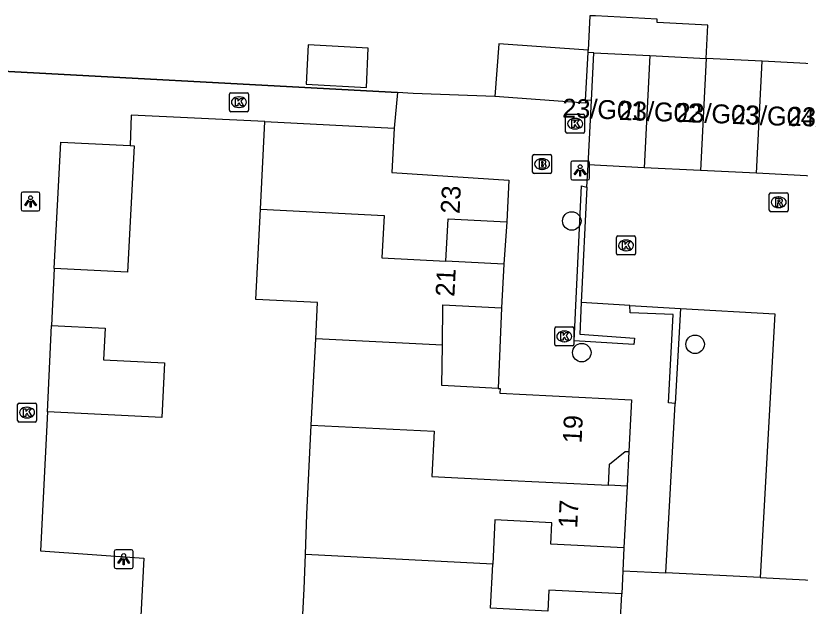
# Model space of a CAD drawing. Extents: x 162990 to 165007, y 383433 to 384336.
# Drawn here: x 164363.36 to 164404.85, y 383840 to 383871.22 of the extents above; entities that cross this region are included whole.
import ezdxf

# ---------------------------------------------------------------- set-up
doc = ezdxf.new("R2010")
doc.units = 0
for name, color, linetype in [('IMGEO_Boom', 7, 'Continuous'), ('IMGEO_Brandkraan', 7, 'Continuous'), ('IMGEO_Kolk', 7, 'Continuous'), ('IMGEO_Lichtpunt', 7, 'Continuous'), ('IMGEO_Muur', 7, 'Continuous'), ('IMGEO_Pand', 7, 'Continuous'), ('IMGEO_Pand_nummerreeks', 7, 'Continuous'), ('IMGEO_Rijbaan_lokaal_open', 7, 'Continuous'), ('IMGEO_Rioolput', 7, 'Continuous'), ('IMGEO_Voetpad_open', 7, 'Continuous')]:
    doc.layers.add(name, color=color, linetype=linetype)

msp = doc.modelspace()

# ---------------------------------------------------------------- linework, layer by layer
at = {"layer": 'IMGEO_Boom'}
for centre in [(164392.764, 383860.369), (164399.286, 383853.849), (164393.294, 383853.409)]:
    msp.add_circle(centre, 0.489, dxfattribs=at)
at = {"layer": 'IMGEO_Brandkraan'}
for p, q in [((164390.693, 383862.951), (164390.693, 383863.803)), ((164390.768, 383863.877), (164391.62, 383863.877)), ((164391.181, 383863.657), (164391.206, 383863.657)), ((164391.694, 383863.803), (164391.694, 383862.951)), ((164391.62, 383862.877), (164390.768, 383862.877)), ((164391.204, 383863.097), (164391.179, 383863.097))]:
    msp.add_line(p, q, dxfattribs=at)
for points in [[(164390.693, 383862.951), (164390.693, 383863.803)], [(164390.768, 383863.877), (164391.62, 383863.877)], [(164391.041, 383863.577), (164391.041, 383863.177), (164391.254, 383863.177)], [(164391.272, 383863.577), (164391.041, 383863.577)], [(164391.694, 383863.803), (164391.694, 383862.951)], [(164391.22, 383863.496), (164391.166, 383863.496), (164391.166, 383863.42)], [(164391.166, 383863.42), (164391.219, 383863.42)], [(164391.228, 383863.344), (164391.166, 383863.344), (164391.166, 383863.263)], [(164391.166, 383863.263), (164391.228, 383863.263)], [(164391.62, 383862.877), (164390.768, 383862.877)]]:
    msp.add_lwpolyline(points, dxfattribs=at)
for centre, radius, start, end in [((164390.77, 383863.801), 0.0765, 91.552, 178.448), ((164390.77, 383863.801), 0.0765, 91.552, 178.448), ((164391.276, 383863.432), 0.145, 59.4692, 91.5367), ((164391.301, 383863.479), 0.0922, 285.5137, 58.1501), ((164391.618, 383863.801), 0.0765, 1.552, 88.448), ((164391.618, 383863.801), 0.0765, 1.552, 88.448), ((164391.221, 383863.458), 0.0379, 267.8285, 90.9355), ((164391.229, 383863.303), 0.0404, 269.8759, 90.5077), ((164391.26, 383863.428), 0.251, 268.6676, 293.5347), ((164391.306, 383863.287), 0.105, 301.3115, 78.989), ((164390.77, 383862.953), 0.0765, 181.552, 268.448), ((164390.77, 383862.953), 0.0765, 181.552, 268.448), ((164391.618, 383862.953), 0.0765, 271.552, 358.448), ((164391.618, 383862.953), 0.0765, 271.552, 358.448)]:
    msp.add_arc(centre, radius, start, end, dxfattribs=at)
for centre, major_axis, ratio, start_param, end_param in [((164391.18, 383863.377), (-0.387, 0.002), 0.722429, 4.712389, 7.853982), ((164391.205, 383863.377), (-0.39, 0.002), 0.717154, 1.570796, 4.712389)]:
    msp.add_ellipse(centre, major_axis=major_axis, ratio=ratio, start_param=start_param, end_param=end_param, dxfattribs=at)
at = {"layer": 'IMGEO_Kolk'}
for p, q in [((164374.664, 383866.219), (164374.664, 383867.071)), ((164374.739, 383867.145), (164375.591, 383867.145)), ((164375.152, 383866.925), (164375.177, 383866.925)), ((164375.665, 383867.071), (164375.665, 383866.219)), ((164375.591, 383866.145), (164374.739, 383866.145)), ((164375.175, 383866.365), (164375.15, 383866.365)), ((164392.439, 383865.083), (164392.439, 383865.935)), ((164392.514, 383866.009), (164393.366, 383866.009)), ((164392.927, 383865.789), (164392.952, 383865.789)), ((164393.44, 383865.935), (164393.44, 383865.083)), ((164392.95, 383865.229), (164392.925, 383865.229)), ((164393.366, 383865.009), (164392.514, 383865.009)), ((164395.131, 383858.65), (164395.131, 383859.502)), ((164395.206, 383859.576), (164396.058, 383859.576)), ((164396.132, 383859.502), (164396.132, 383858.65)), ((164395.619, 383859.356), (164395.644, 383859.356)), ((164396.058, 383858.576), (164395.206, 383858.576)), ((164395.642, 383858.796), (164395.617, 383858.796)), ((164391.869, 383853.842), (164391.869, 383854.694)), ((164391.944, 383854.768), (164392.796, 383854.768)), ((164392.357, 383854.548), (164392.382, 383854.548)), ((164392.87, 383854.694), (164392.87, 383853.842)), ((164392.796, 383853.768), (164391.944, 383853.768)), ((164392.38, 383853.988), (164392.355, 383853.988)), ((164363.532, 383850.742), (164364.384, 383850.742)), ((164363.457, 383849.816), (164363.457, 383850.668)), ((164363.945, 383850.522), (164363.97, 383850.522)), ((164364.458, 383850.668), (164364.458, 383849.816)), ((164363.968, 383849.962), (164363.943, 383849.962)), ((164364.384, 383849.742), (164363.532, 383849.742))]:
    msp.add_line(p, q, dxfattribs=at)
for points in [[(164374.664, 383866.219), (164374.664, 383867.071)], [(164374.739, 383867.145), (164375.591, 383867.145)], [(164375.665, 383867.071), (164375.665, 383866.219)], [(164374.985, 383866.845), (164375.108, 383866.845), (164375.108, 383866.694), (164375.238, 383866.845), (164375.402, 383866.845), (164375.256, 383866.694), (164375.409, 383866.445), (164375.257, 383866.445), (164375.172, 383866.609), (164375.108, 383866.542), (164375.108, 383866.445), (164374.985, 383866.445), (164374.985, 383866.845)], [(164375.591, 383866.145), (164374.739, 383866.145)], [(164392.439, 383865.083), (164392.439, 383865.935)], [(164392.514, 383866.009), (164393.366, 383866.009)], [(164392.76, 383865.709), (164392.883, 383865.709), (164392.883, 383865.558), (164393.013, 383865.709), (164393.177, 383865.709), (164393.031, 383865.558), (164393.184, 383865.309), (164393.032, 383865.309), (164392.947, 383865.473), (164392.883, 383865.406), (164392.883, 383865.309), (164392.76, 383865.309), (164392.76, 383865.709)], [(164393.44, 383865.935), (164393.44, 383865.083)], [(164393.366, 383865.009), (164392.514, 383865.009)], [(164395.131, 383858.65), (164395.131, 383859.502)], [(164395.206, 383859.576), (164396.058, 383859.576)], [(164396.132, 383859.502), (164396.132, 383858.65)], [(164395.452, 383859.276), (164395.575, 383859.276), (164395.575, 383859.125), (164395.705, 383859.276), (164395.869, 383859.276), (164395.723, 383859.125), (164395.876, 383858.876), (164395.724, 383858.876), (164395.639, 383859.04), (164395.575, 383858.973), (164395.575, 383858.876), (164395.452, 383858.876), (164395.452, 383859.276)], [(164396.058, 383858.576), (164395.206, 383858.576)], [(164391.869, 383853.842), (164391.869, 383854.694)], [(164391.944, 383854.768), (164392.796, 383854.768)], [(164392.19, 383854.468), (164392.313, 383854.468), (164392.313, 383854.317), (164392.443, 383854.468), (164392.607, 383854.468), (164392.461, 383854.317), (164392.614, 383854.068), (164392.462, 383854.068), (164392.377, 383854.232), (164392.313, 383854.165), (164392.313, 383854.068), (164392.19, 383854.068), (164392.19, 383854.468)], [(164392.87, 383854.694), (164392.87, 383853.842)], [(164392.796, 383853.768), (164391.944, 383853.768)], [(164363.532, 383850.742), (164364.384, 383850.742)], [(164363.457, 383849.816), (164363.457, 383850.668)], [(164363.778, 383850.442), (164363.901, 383850.442), (164363.901, 383850.291), (164364.031, 383850.442), (164364.195, 383850.442), (164364.049, 383850.291), (164364.202, 383850.042), (164364.05, 383850.042), (164363.965, 383850.206), (164363.901, 383850.139), (164363.901, 383850.042), (164363.778, 383850.042), (164363.778, 383850.442)], [(164364.458, 383850.668), (164364.458, 383849.816)], [(164364.384, 383849.742), (164363.532, 383849.742)]]:
    msp.add_lwpolyline(points, dxfattribs=at)
for centre, start, end in [((164374.741, 383867.069), 91.552, 178.448), ((164374.741, 383867.069), 91.552, 178.448), ((164375.589, 383867.069), 1.552, 88.448), ((164375.589, 383867.069), 1.552, 88.448), ((164374.741, 383866.221), 181.552, 268.448), ((164374.741, 383866.221), 181.552, 268.448), ((164375.589, 383866.221), 271.552, 358.448), ((164375.589, 383866.221), 271.552, 358.448), ((164392.516, 383865.933), 91.552, 178.448), ((164392.516, 383865.933), 91.552, 178.448), ((164393.364, 383865.933), 1.552, 88.448), ((164393.364, 383865.933), 1.552, 88.448), ((164392.516, 383865.085), 181.552, 268.448), ((164392.516, 383865.085), 181.552, 268.448), ((164393.364, 383865.085), 271.552, 358.448), ((164393.364, 383865.085), 271.552, 358.448), ((164395.208, 383859.5), 91.552, 178.448), ((164395.208, 383859.5), 91.552, 178.448), ((164396.056, 383859.5), 1.552, 88.448), ((164396.056, 383859.5), 1.552, 88.448), ((164395.208, 383858.652), 181.552, 268.448), ((164395.208, 383858.652), 181.552, 268.448), ((164396.056, 383858.652), 271.552, 358.448), ((164396.056, 383858.652), 271.552, 358.448), ((164391.946, 383854.692), 91.552, 178.448), ((164391.946, 383854.692), 91.552, 178.448), ((164392.794, 383854.692), 1.552, 88.448), ((164392.794, 383854.692), 1.552, 88.448), ((164391.946, 383853.844), 181.552, 268.448), ((164391.946, 383853.844), 181.552, 268.448), ((164392.794, 383853.844), 271.552, 358.448), ((164392.794, 383853.844), 271.552, 358.448), ((164363.534, 383850.666), 91.552, 178.448), ((164363.534, 383850.666), 91.552, 178.448), ((164364.382, 383850.666), 1.552, 88.448), ((164364.382, 383850.666), 1.552, 88.448), ((164363.534, 383849.818), 181.552, 268.448), ((164363.534, 383849.818), 181.552, 268.448), ((164364.382, 383849.818), 271.552, 358.448), ((164364.382, 383849.818), 271.552, 358.448)]:
    msp.add_arc(centre, 0.0765, start, end, dxfattribs=at)
for centre, major_axis, ratio, start_param, end_param in [((164375.151, 383866.645), (-0.387, 0.002), 0.722429, 4.712389, 7.853982), ((164375.176, 383866.645), (-0.39, 0.002), 0.717154, 1.570796, 4.712389), ((164392.926, 383865.509), (-0.387, 0.002), 0.722429, 4.712389, 7.853982), ((164392.951, 383865.509), (-0.39, 0.002), 0.717154, 1.570796, 4.712389), ((164395.618, 383859.076), (-0.387, 0.002), 0.722429, 4.712389, 7.853982), ((164395.643, 383859.076), (-0.39, 0.002), 0.717154, 1.570796, 4.712389), ((164392.356, 383854.268), (-0.387, 0.002), 0.722429, 4.712389, 7.853982), ((164392.381, 383854.268), (-0.39, 0.002), 0.717154, 1.570796, 4.712389), ((164363.944, 383850.242), (-0.387, 0.002), 0.722429, 4.712389, 7.853982), ((164363.969, 383850.242), (-0.39, 0.002), 0.717154, 1.570796, 4.712389)]:
    msp.add_ellipse(centre, major_axis=major_axis, ratio=ratio, start_param=start_param, end_param=end_param, dxfattribs=at)
at = {"layer": 'IMGEO_Lichtpunt'}
for p, q in [((164392.708, 383863.44), (164392.708, 383862.633)), ((164392.708, 383863.44), (164392.708, 383862.633)), ((164393.61, 383863.535), (164392.802, 383863.535)), ((164393.61, 383863.535), (164392.802, 383863.535)), ((164393.704, 383862.633), (164393.704, 383863.44)), ((164393.704, 383862.633), (164393.704, 383863.44)), ((164392.802, 383862.539), (164393.61, 383862.539)), ((164392.802, 383862.539), (164393.61, 383862.539)), ((164364.547, 383861.896), (164363.739, 383861.896)), ((164364.547, 383861.896), (164363.739, 383861.896)), ((164363.645, 383861.801), (164363.645, 383860.994)), ((164363.645, 383861.801), (164363.645, 383860.994)), ((164364.641, 383860.994), (164364.641, 383861.801)), ((164364.641, 383860.994), (164364.641, 383861.801)), ((164363.739, 383860.9), (164364.547, 383860.9)), ((164363.739, 383860.9), (164364.547, 383860.9)), ((164368.571, 383842.895), (164368.571, 383842.088)), ((164368.571, 383842.895), (164368.571, 383842.088)), ((164369.473, 383842.99), (164368.665, 383842.99)), ((164369.473, 383842.99), (164368.665, 383842.99)), ((164369.567, 383842.088), (164369.567, 383842.895)), ((164369.567, 383842.088), (164369.567, 383842.895)), ((164368.665, 383841.994), (164369.473, 383841.994)), ((164368.665, 383841.994), (164369.473, 383841.994))]:
    msp.add_line(p, q, dxfattribs=at)
for points in [[(164393.082, 383863.104), (164393.121, 383863.076), (164392.933, 383862.814), (164392.895, 383862.841), (164393.082, 383863.104)], [(164393.184, 383863.056), (164393.231, 383863.056), (164393.231, 383862.734), (164393.184, 383862.734), (164393.184, 383863.056)], [(164393.294, 383863.076), (164393.332, 383863.103), (164393.519, 383862.841), (164393.48, 383862.813), (164393.294, 383863.076)], [(164364.019, 383861.465), (164364.058, 383861.437), (164363.87, 383861.175), (164363.832, 383861.202), (164364.019, 383861.465)], [(164364.231, 383861.437), (164364.269, 383861.464), (164364.456, 383861.202), (164364.417, 383861.174), (164364.231, 383861.437)], [(164364.121, 383861.417), (164364.168, 383861.417), (164364.168, 383861.095), (164364.121, 383861.095), (164364.121, 383861.417)], [(164368.945, 383842.559), (164368.984, 383842.531), (164368.796, 383842.269), (164368.758, 383842.296), (164368.945, 383842.559)], [(164369.047, 383842.511), (164369.094, 383842.511), (164369.094, 383842.189), (164369.047, 383842.189), (164369.047, 383842.511)], [(164369.157, 383842.531), (164369.195, 383842.558), (164369.382, 383842.296), (164369.343, 383842.268), (164369.157, 383842.531)]]:
    msp.add_lwpolyline(points, dxfattribs=at)
for centre in [(164393.207, 383863.238), (164364.144, 383861.599), (164369.07, 383842.693)]:
    msp.add_circle(centre, 0.0994, dxfattribs=at)
for centre, start, end in [((164392.802, 383863.44), 90, 180), ((164392.802, 383863.44), 90, 180), ((164393.61, 383863.44), 0, 90), ((164393.61, 383863.44), 0, 90), ((164392.802, 383862.633), 180, 270), ((164392.802, 383862.633), 180, 270), ((164393.61, 383862.633), 270, 0), ((164393.61, 383862.633), 270, 360), ((164363.739, 383861.801), 90, 180), ((164363.739, 383861.801), 90, 180), ((164364.547, 383861.801), 0, 90), ((164364.547, 383861.801), 0, 90), ((164363.739, 383860.994), 180, 270), ((164363.739, 383860.994), 180, 270), ((164364.547, 383860.994), 270, 0), ((164364.547, 383860.994), 270, 360), ((164368.665, 383842.895), 90, 180), ((164368.665, 383842.895), 90, 180), ((164369.473, 383842.895), 0, 90), ((164369.473, 383842.895), 0, 90), ((164368.665, 383842.088), 180, 270), ((164368.665, 383842.088), 180, 270), ((164369.473, 383842.088), 270, 0), ((164369.473, 383842.088), 270, 360)]:
    msp.add_arc(centre, 0.0946, start, end, dxfattribs=at)
at = {"layer": 'IMGEO_Muur'}
for points in [[(164360.038, 383868.434), (164383.545, 383867.158)], [(164393.262, 383856.058), (164393.182, 383854.384), (164396.08, 383854.169), (164396.045, 383853.845), (164392.887, 383854.033), (164393.276, 383862.22), (164393.554, 383862.159)], [(164393.554, 383862.159), (164393.262, 383856.058)], [(164395.84, 383855.905), (164398.518, 383855.738)], [(164398.237, 383850.72), (164397.877, 383850.761), (164398.119, 383855.419), (164395.845, 383855.52), (164395.84, 383855.905)], [(164398.518, 383855.738), (164398.237, 383850.72)]]:
    msp.add_lwpolyline(points, dxfattribs=at)
at = {"layer": 'IMGEO_Pand'}
for points in [[(164399.868, 383868.958), (164399.957, 383870.725), (164397.276, 383870.859), (164397.285, 383871.039), (164394.026, 383871.202), (164393.723, 383871.217), (164393.631, 383869.397)], [(164382.005, 383869.508), (164378.83, 383869.68), (164378.725, 383867.594), (164381.9, 383867.422), (164382.005, 383869.508)], [(164393.631, 383869.397), (164388.899, 383869.732), (164388.701, 383866.941)], [(164393.625, 383869.27), (164393.631, 383869.397)], [(164393.499, 383866.751), (164393.625, 383869.27)], [(164393.929, 383869.256), (164393.625, 383869.27)], [(164393.803, 383866.739), (164393.929, 383869.256)], [(164393.929, 383869.256), (164396.898, 383869.107)], [(164396.898, 383869.107), (164396.601, 383863.185)], [(164396.898, 383869.107), (164399.868, 383868.958)], [(164399.868, 383868.958), (164399.571, 383863.036)], [(164402.837, 383868.809), (164399.868, 383868.958)], [(164402.54, 383862.887), (164402.837, 383868.809)], [(164405.806, 383868.66), (164402.837, 383868.809)], [(164393.499, 383866.751), (164393.492, 383866.603), (164388.701, 383866.941)], [(164393.632, 383863.334), (164393.803, 383866.739)], [(164376.296, 383860.997), (164376.531, 383865.622)], [(164376.531, 383865.622), (164383.37, 383865.274)], [(164383.37, 383865.274), (164383.251, 383862.929), (164389.442, 383862.528), (164389.33, 383860.326)], [(164365.397, 383857.856), (164365.737, 383864.54), (164369.412, 383864.353)], [(164369.412, 383864.353), (164369.614, 383864.343), (164369.275, 383857.659), (164365.397, 383857.856)], [(164396.601, 383863.185), (164393.632, 383863.334)], [(164399.571, 383863.036), (164396.601, 383863.185)], [(164402.54, 383862.887), (164399.571, 383863.036)], [(164405.509, 383862.738), (164402.54, 383862.887)], [(164379.222, 383854.142), (164379.319, 383856.056), (164376.053, 383856.222), (164376.296, 383860.997)], [(164376.296, 383860.997), (164382.837, 383860.66), (164382.723, 383858.412), (164386.111, 383858.24)], [(164386.111, 383858.24), (164386.225, 383860.484), (164389.33, 383860.326)], [(164389.166, 383858.083), (164386.111, 383858.24)], [(164389.166, 383858.083), (164389.049, 383855.78)], [(164385.924, 383853.8), (164385.954, 383855.937), (164389.049, 383855.78)], [(164365.032, 383850.289), (164365.252, 383854.851)], [(164365.252, 383854.851), (164368.09, 383854.706), (164368.005, 383853.029), (164371.232, 383852.864), (164371.085, 383849.981), (164365.032, 383850.289)], [(164378.99, 383849.581), (164379.222, 383854.142)], [(164385.924, 383853.8), (164379.222, 383854.142)], [(164388.863, 383851.515), (164385.894, 383851.666), (164385.924, 383853.8)], [(164388.863, 383851.515), (164388.974, 383851.509), (164388.962, 383851.267), (164395.921, 383850.913), (164395.782, 383848.177)], [(164378.677, 383842.746), (164378.751, 383844.868), (164378.99, 383849.581)], [(164378.99, 383849.581), (164385.481, 383849.254), (164385.366, 383846.871), (164388.823, 383846.695), (164394.711, 383846.397)], [(164394.711, 383846.397), (164394.768, 383847.518), (164395.582, 383848.187), (164395.782, 383848.177)], [(164395.687, 383846.347), (164394.711, 383846.397)], [(164395.687, 383846.347), (164395.522, 383843.09)], [(164395.522, 383843.09), (164391.652, 383843.287), (164391.71, 383844.42), (164388.7, 383844.573), (164388.581, 383842.238)], [(164378.373, 383836.172), (164378.614, 383840.926), (164378.677, 383842.746)], [(164388.581, 383842.238), (164378.677, 383842.746)], [(164395.403, 383840.668), (164391.557, 383840.864), (164391.501, 383839.746), (164388.462, 383839.901), (164388.581, 383842.238)], [(164395.238, 383837.428), (164395.403, 383840.668)]]:
    msp.add_lwpolyline(points, dxfattribs=at)
at = {"layer": 'IMGEO_Rijbaan_lokaal_open'}
for points in [[(164393.554, 383862.159), (164393.632, 383863.334)], [(164395.84, 383855.905), (164393.262, 383856.058)], [(164398.518, 383855.738), (164403.51, 383855.458), (164402.729, 383841.517)], [(164402.729, 383841.517), (164408.567, 383841.226)]]:
    msp.add_lwpolyline(points, dxfattribs=at)
at = {"layer": 'IMGEO_Rioolput'}
for p, q in [((164403.207, 383860.931), (164403.207, 383861.783)), ((164403.282, 383861.857), (164404.134, 383861.857)), ((164403.695, 383861.637), (164403.72, 383861.637)), ((164404.208, 383861.783), (164404.208, 383860.931)), ((164403.718, 383861.077), (164403.693, 383861.077)), ((164404.134, 383860.857), (164403.282, 383860.857))]:
    msp.add_line(p, q, dxfattribs=at)
for points in [[(164403.207, 383860.931), (164403.207, 383861.783)], [(164403.282, 383861.857), (164404.134, 383861.857)], [(164403.796, 383861.555), (164403.544, 383861.557), (164403.544, 383861.157)], [(164403.722, 383861.476), (164403.668, 383861.476), (164403.668, 383861.395)], [(164404.208, 383861.783), (164404.208, 383860.931)], [(164403.544, 383861.157), (164403.668, 383861.157), (164403.668, 383861.319), (164403.679, 383861.319)], [(164403.668, 383861.395), (164403.72, 383861.395)], [(164403.726, 383861.29), (164403.797, 383861.157), (164403.937, 383861.157), (164403.872, 383861.283)], [(164404.134, 383860.857), (164403.282, 383860.857)]]:
    msp.add_lwpolyline(points, dxfattribs=at)
for centre, radius, start, end in [((164403.284, 383861.781), 0.0765, 91.552, 178.448), ((164403.284, 383861.781), 0.0765, 91.552, 178.448), ((164403.728, 383861.38), 0.0964, 77.0061, 93.1865), ((164403.742, 383861.437), 0.0378, 276.6634, 79.6772), ((164403.795, 383861.445), 0.109, 350.3612, 89.416), ((164404.132, 383861.781), 0.0765, 1.552, 88.448), ((164404.132, 383861.781), 0.0765, 1.552, 88.448), ((164403.678, 383861.266), 0.0533, 26.0293, 88.6989), ((164403.704, 383861.584), 0.19, 274.7715, 282.9687), ((164403.793, 383861.445), 0.112, 277.5842, 350.9817), ((164403.777, 383861.23), 0.108, 29.5134, 73.7905), ((164403.284, 383860.933), 0.0765, 181.552, 268.448), ((164403.284, 383860.933), 0.0765, 181.552, 268.448), ((164404.132, 383860.933), 0.0765, 271.552, 358.448), ((164404.132, 383860.933), 0.0765, 271.552, 358.448)]:
    msp.add_arc(centre, radius, start, end, dxfattribs=at)
for centre, major_axis, ratio, start_param, end_param in [((164403.694, 383861.357), (-0.387, 0.002), 0.722429, 4.712389, 7.853982), ((164403.719, 383861.357), (-0.39, 0.002), 0.717154, 1.570796, 4.712389)]:
    msp.add_ellipse(centre, major_axis=major_axis, ratio=ratio, start_param=start_param, end_param=end_param, dxfattribs=at)
at = {"layer": 'IMGEO_Voetpad_open'}
for points in [[(164383.545, 383867.158), (164360.038, 383868.434), (164359.573, 383860.805), (164354.249, 383861.056)], [(164383.545, 383867.158), (164383.37, 383865.274)], [(164388.701, 383866.941), (164384.383, 383867.112), (164383.545, 383867.158)], [(164393.803, 383866.739), (164393.499, 383866.751)], [(164376.531, 383865.622), (164369.47, 383865.968), (164369.412, 383864.353)], [(164389.33, 383860.326), (164389.166, 383858.083)], [(164365.397, 383857.856), (164365.252, 383854.851)], [(164389.049, 383855.78), (164388.863, 383851.515)], [(164397.736, 383841.766), (164398.237, 383850.72)], [(164365.032, 383850.289), (164364.676, 383842.928), (164370.131, 383842.554), (164369.116, 383822.901)], [(164395.782, 383848.177), (164395.687, 383846.347)], [(164395.522, 383843.09), (164395.463, 383841.879)], [(164395.463, 383841.879), (164395.403, 383840.668)], [(164395.463, 383841.879), (164397.736, 383841.766)], [(164402.729, 383841.517), (164397.736, 383841.766)]]:
    msp.add_lwpolyline(points, dxfattribs=at)

# ---------------------------------------------------------------- texts
at = {"layer": 'IMGEO_Pand_nummerreeks'}
for s, rotation, p in [('23/G01', 357.9494, (164392.244, 383865.841)), ('23/G02', 357.9494, (164395.239, 383865.713)), ('23/G03', 357.9494, (164398.277, 383865.614)), ('23/G04', 357.9494, (164401.216, 383865.5)), ('23/G05', 357.9494, (164404.176, 383865.415)), ('23', 87.0883, (164386.827, 383860.729)), ('21', 87.0917, (164386.554, 383856.347)), ('19', 87.1016, (164393.28, 383848.597)), ('17', 87.0999, (164393.05, 383844.111))]:
    msp.add_text(s, height=1, rotation=rotation, dxfattribs=at).set_placement(p)

doc.saveas('drawing.dxf')
